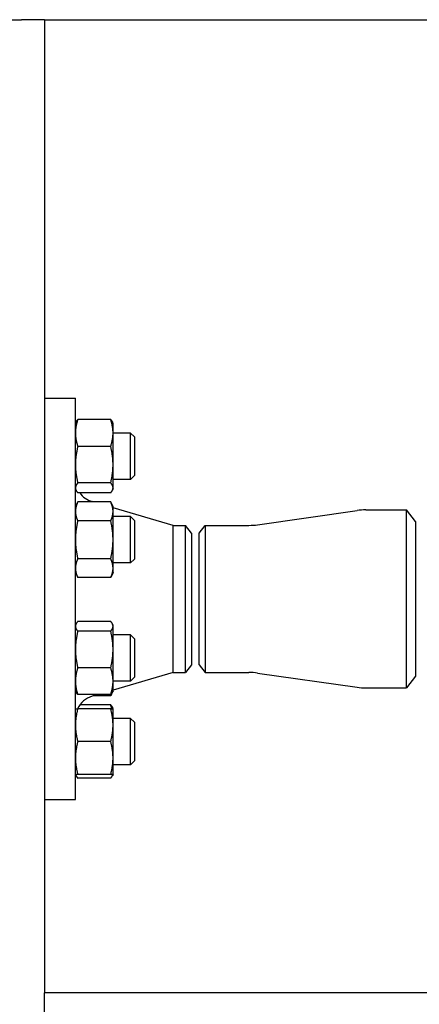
# Model space of a CAD drawing. Header units: inches. Extents: x 18 to 846, y -44 to 561.
# Tile 474 of 637: x 489.03 to 495.5, y 277.02 to 292.96. Entities that reach past the tile are written whole.
import ezdxf

# ---------------------------------------------------------------- set-up
doc = ezdxf.new("R2010")
doc.units = ezdxf.units.IN
doc.header["$LTSCALE"] = 24
doc.header["$MEASUREMENT"] = 0
doc.layers.add('Visible (ANSI)', color=7, linetype='Continuous', lineweight=30)

msp = doc.modelspace()

# ---------------------------------------------------------------- linework, layer by layer
at = {"layer": 'Visible (ANSI)'}
for p, q in [((488.30343, 292.9565), (489.05343, 292.9565)), ((489.42843, 292.9565), (489.05343, 292.9565)), ((489.42843, 292.9565), (489.42843, 277.2065)), ((489.42843, 292.9565), (517.55343, 292.9565)), ((489.42843, 286.8315), (489.92843, 286.8315)), ((489.92843, 280.3315), (489.92843, 286.8315)), ((489.92843, 286.4222), (489.93716, 286.44093)), ((490.49912, 286.48345), (489.96673, 286.48345)), ((490.53743, 286.4222), (490.52869, 286.44093)), ((490.53743, 286.26667), (490.53743, 286.4222)), ((490.53743, 285.75377), (490.53743, 286.26667)), ((490.82138, 286.2662), (490.53743, 286.2662)), ((490.82138, 285.5162), (490.82138, 286.2662)), ((490.88388, 286.2037), (490.82138, 286.2662)), ((490.88388, 286.2037), (490.88388, 285.5787)), ((490.49912, 286.04989), (489.96673, 286.04989)), ((490.53743, 285.37829), (490.53743, 285.75377)), ((490.49912, 285.45764), (489.96673, 285.45764)), ((490.82138, 285.5162), (490.53743, 285.5162)), ((490.88388, 285.5787), (490.82138, 285.5162)), ((489.92843, 285.3602), (489.93716, 285.34147)), ((490.49912, 285.29895), (489.96673, 285.29895)), ((490.53743, 285.3602), (490.52869, 285.34147)), ((490.53743, 285.3602), (490.53743, 285.37829)), ((489.92843, 285.06921), (489.96673, 285.15136)), ((490.49912, 285.15136), (489.96673, 285.15136)), ((490.21794, 285.15136), (490.19762, 285.15733)), ((490.53743, 285.06921), (490.49912, 285.15136)), ((490.53743, 284.99807), (490.53743, 285.06921)), ((491.50954, 284.7715), (490.53743, 285.0574)), ((490.53743, 284.53821), (490.53743, 284.99807)), ((492.87878, 284.78155), (494.48808, 285.01145)), ((494.6295, 285.0215), (495.28956, 285.0215)), ((495.28956, 282.1415), (495.28956, 285.0215)), ((495.43343, 284.834), (495.28956, 285.0215)), ((490.49912, 284.84478), (489.96673, 284.84478)), ((490.82138, 284.91321), (490.53743, 284.91321)), ((490.82138, 284.16321), (490.82138, 284.91321)), ((490.88388, 284.85071), (490.82138, 284.91321)), ((490.88388, 284.85071), (490.88388, 284.22571)), ((495.43343, 284.834), (495.43343, 282.329)), ((491.50954, 282.3915), (491.50954, 284.7715)), ((491.50954, 284.7715), (491.71251, 284.7715)), ((491.71251, 282.3915), (491.71251, 284.7715)), ((491.80843, 284.6465), (491.71251, 284.7715)), ((491.80843, 284.6465), (491.80843, 282.5165)), ((491.93343, 284.6465), (492.02934, 284.7715)), ((491.93343, 282.5165), (491.93343, 284.6465)), ((492.02934, 284.7715), (492.02934, 282.3915)), ((492.02934, 284.7715), (492.73736, 284.7715)), ((490.53743, 284.07835), (490.53743, 284.53821)), ((490.49912, 284.23164), (489.96673, 284.23164)), ((490.88388, 284.22571), (490.82138, 284.16321)), ((489.92843, 284.00721), (489.96673, 283.92506)), ((490.53743, 284.00721), (490.49912, 283.92506)), ((490.82138, 284.16321), (490.53743, 284.16321)), ((490.53743, 284.00721), (490.53743, 284.07835)), ((490.49912, 283.92506), (489.96673, 283.92506)), ((490.49912, 283.21705), (489.96673, 283.21705)), ((489.92843, 283.15579), (489.93716, 283.17453)), ((490.49912, 283.05835), (489.96673, 283.05835)), ((490.53743, 283.15579), (490.52869, 283.17453)), ((490.53743, 283.1377), (490.53743, 283.15579)), ((490.53743, 282.76223), (490.53743, 283.1377)), ((490.82138, 282.99979), (490.53743, 282.99979)), ((490.82138, 282.24979), (490.82138, 282.99979)), ((490.88388, 282.93729), (490.82138, 282.99979)), ((490.88388, 282.93729), (490.88388, 282.31229)), ((490.53743, 282.24932), (490.53743, 282.76223)), ((490.49912, 282.4661), (489.96673, 282.4661)), ((491.80843, 282.5165), (491.71251, 282.3915)), ((491.93343, 282.5165), (492.02934, 282.3915)), ((491.50954, 282.3915), (490.53743, 282.10561)), ((490.88388, 282.31229), (490.82138, 282.24979)), ((491.50954, 282.3915), (491.71251, 282.3915)), ((492.02934, 282.3915), (492.73736, 282.3915)), ((492.87878, 282.38145), (494.48808, 282.15155)), ((495.43343, 282.329), (495.28956, 282.1415)), ((489.92843, 282.09379), (489.93716, 282.07506)), ((490.53743, 282.09379), (490.52869, 282.07506)), ((490.82138, 282.24979), (490.53743, 282.24979)), ((490.53743, 282.09379), (490.53743, 282.24932)), ((494.6295, 282.1415), (495.28956, 282.1415)), ((490.49912, 282.03254), (489.96673, 282.03254)), ((490.28898, 282.03254), (490.19762, 282.00567)), ((490.49912, 282.01165), (490.21794, 282.01165)), ((490.52869, 282.07506), (490.49912, 282.01165)), ((490.49912, 281.8028), (489.96673, 281.8028)), ((490.49912, 281.86406), (489.99841, 281.86406)), ((490.53743, 281.8028), (490.52869, 281.82153)), ((490.53743, 281.5373), (490.53743, 281.8028)), ((490.82138, 281.6468), (490.53743, 281.6468)), ((490.82138, 280.8968), (490.82138, 281.6468)), ((490.88388, 281.5843), (490.82138, 281.6468)), ((490.53743, 281.0063), (490.53743, 281.5373)), ((490.88388, 281.5843), (490.88388, 280.9593)), ((490.49912, 281.2718), (489.96673, 281.2718)), ((490.53743, 280.7408), (490.53743, 281.0063)), ((490.82138, 280.8968), (490.53743, 280.8968)), ((490.88388, 280.9593), (490.82138, 280.8968)), ((489.92843, 280.7408), (489.93716, 280.72207)), ((490.49912, 280.7408), (489.96673, 280.7408)), ((490.49912, 280.67955), (489.96673, 280.67955)), ((490.53743, 280.7408), (490.52869, 280.72207)), ((489.42843, 280.3315), (489.92843, 280.3315)), ((517.55343, 277.2065), (489.42843, 277.2065)), ((489.42843, 276.8315), (489.42843, 277.2065))]:
    msp.add_line(p, q, dxfattribs=at)
for centre, radius, start, end in [((490.30343, 285.5171), 0.375, 215.572456, 253.61155), ((494.6295, 284.0215), 1, 90, 98.130102), ((492.73736, 285.7715), 1, 270, 278.130102), ((492.73736, 281.3915), 1, 81.869898, 90), ((494.6295, 283.1415), 1, 261.869898, 270), ((490.30343, 281.64591), 0.375, 106.38845, 155.267065)]:
    msp.add_arc(centre, radius, start, end, dxfattribs=at)
for points, weights in [([(489.96673, 286.48345), (489.92843, 286.36728), (489.92843, 286.26667)], [1, 1.0379548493, 1]), ([(489.93716, 286.44093), (489.94654, 286.46103), (489.96673, 286.48345)], [1.01895290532, 1.01965956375, 1]), ([(490.53743, 286.26667), (490.53743, 286.36728), (490.49912, 286.48345)], [1, 1.0379548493, 1]), ([(490.49912, 286.48345), (490.51932, 286.46103), (490.52869, 286.44093)], [1, 1.01965956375, 1.01895290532]), ([(489.92843, 286.26667), (489.92843, 286.16607), (489.96673, 286.04989)], [1, 1.0379548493, 1]), ([(490.49912, 286.04989), (490.53743, 286.16607), (490.53743, 286.26667)], [1, 1.0379548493, 1]), ([(489.96673, 286.04989), (489.92843, 285.8912), (489.92843, 285.75377)], [1, 1.0379548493, 1]), ([(490.53743, 285.75377), (490.53743, 285.8912), (490.49912, 286.04989)], [1, 1.0379548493, 1]), ([(489.92843, 285.75377), (489.92843, 285.61634), (489.96673, 285.45764)], [1, 1.0379548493, 1]), ([(490.49912, 285.45764), (490.53743, 285.61634), (490.53743, 285.75377)], [1, 1.0379548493, 1]), ([(489.96673, 285.45764), (489.92843, 285.41512), (489.92843, 285.37829)], [1, 1.0379548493, 1]), ([(490.53743, 285.37829), (490.53743, 285.41512), (490.49912, 285.45764)], [1, 1.0379548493, 1]), ([(489.92843, 285.37829), (489.92843, 285.34147), (489.96673, 285.29895)], [1, 1.0379548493, 1]), ([(490.49912, 285.29895), (490.53743, 285.34147), (490.53743, 285.37829)], [1, 1.0379548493, 1]), ([(489.96673, 285.15136), (489.92843, 285.06921), (489.92843, 284.99807)], [1, 1.0379548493, 1]), ([(490.53743, 284.99807), (490.53743, 285.06921), (490.49912, 285.15136)], [1, 1.0379548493, 1]), ([(489.92843, 284.99807), (489.92843, 284.92693), (489.96673, 284.84478)], [1, 1.0379548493, 1]), ([(490.49912, 284.84478), (490.53743, 284.92693), (490.53743, 284.99807)], [1, 1.0379548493, 1]), ([(489.96673, 284.84478), (489.92843, 284.68049), (489.92843, 284.53821)], [1, 1.0379548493, 1]), ([(490.53743, 284.53821), (490.53743, 284.68049), (490.49912, 284.84478)], [1, 1.0379548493, 1]), ([(489.92843, 284.53821), (489.92843, 284.39593), (489.96673, 284.23164)], [1, 1.0379548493, 1]), ([(490.49912, 284.23164), (490.53743, 284.39593), (490.53743, 284.53821)], [1, 1.0379548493, 1]), ([(489.96673, 284.23164), (489.92843, 284.14949), (489.92843, 284.07835)], [1, 1.0379548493, 1]), ([(490.53743, 284.07835), (490.53743, 284.14949), (490.49912, 284.23164)], [1, 1.0379548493, 1]), ([(489.92843, 284.07835), (489.92843, 284.00721), (489.96673, 283.92506)], [1, 1.0379548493, 1]), ([(490.49912, 283.92506), (490.53743, 284.00721), (490.53743, 284.07835)], [1, 1.0379548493, 1]), ([(489.96673, 283.21705), (489.92843, 283.17453), (489.92843, 283.1377)], [1, 1.0379548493, 1]), ([(490.53743, 283.1377), (490.53743, 283.17453), (490.49912, 283.21705)], [1, 1.0379548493, 1]), ([(489.92843, 283.1377), (489.92843, 283.10088), (489.96673, 283.05835)], [1, 1.0379548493, 1]), ([(489.96673, 283.05835), (489.92843, 282.89966), (489.92843, 282.76223)], [1, 1.0379548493, 1]), ([(490.49912, 283.05835), (490.53743, 283.10088), (490.53743, 283.1377)], [1, 1.0379548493, 1]), ([(490.53743, 282.76223), (490.53743, 282.89966), (490.49912, 283.05835)], [1, 1.0379548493, 1]), ([(489.92843, 282.76223), (489.92843, 282.62479), (489.96673, 282.4661)], [1, 1.0379548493, 1]), ([(490.49912, 282.4661), (490.53743, 282.62479), (490.53743, 282.76223)], [1, 1.0379548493, 1]), ([(489.96673, 282.4661), (489.92843, 282.34993), (489.92843, 282.24932)], [1, 1.0379548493, 1]), ([(490.53743, 282.24932), (490.53743, 282.34993), (490.49912, 282.4661)], [1, 1.0379548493, 1]), ([(489.92843, 282.24932), (489.92843, 282.14871), (489.96673, 282.03254)], [1, 1.0379548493, 1]), ([(490.49912, 282.03254), (490.53743, 282.14871), (490.53743, 282.24932)], [1, 1.0379548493, 1]), ([(489.96673, 282.03254), (489.94654, 282.05496), (489.93716, 282.07506)], [1, 1.01965956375, 1.01895290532]), ([(490.52869, 282.07506), (490.51932, 282.05496), (490.49912, 282.03254)], [1.01895290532, 1.01965956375, 1]), ([(490.49912, 282.01165), (490.50955, 282.034), (490.51703, 282.05496)], [1, 1.01005189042, 1.01477953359]), ([(489.92843, 281.8028), (489.92843, 281.8028), (489.96673, 281.8028)], [1, 1.0379548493, 1]), ([(489.96673, 281.8028), (489.92843, 281.66052), (489.92843, 281.5373)], [1, 1.0379548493, 1]), ([(490.49912, 281.86406), (490.51932, 281.84164), (490.52869, 281.82153)], [1, 1.01965956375, 1.01895290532]), ([(490.51703, 281.8028), (490.50955, 281.83244), (490.49912, 281.86406)], [1.01477953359, 1.01005189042, 1]), ([(490.49912, 281.8028), (490.53743, 281.8028), (490.53743, 281.8028)], [1, 1.0379548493, 1]), ([(490.53743, 281.5373), (490.53743, 281.66052), (490.49912, 281.8028)], [1, 1.0379548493, 1]), ([(489.92843, 281.5373), (489.92843, 281.41408), (489.96673, 281.2718)], [1, 1.0379548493, 1]), ([(490.49912, 281.2718), (490.53743, 281.41408), (490.53743, 281.5373)], [1, 1.0379548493, 1]), ([(489.96673, 281.2718), (489.92843, 281.12952), (489.92843, 281.0063)], [1, 1.0379548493, 1]), ([(490.53743, 281.0063), (490.53743, 281.12952), (490.49912, 281.2718)], [1, 1.0379548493, 1]), ([(489.92843, 281.0063), (489.92843, 280.88308), (489.96673, 280.7408)], [1, 1.0379548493, 1]), ([(490.49912, 280.7408), (490.53743, 280.88308), (490.53743, 281.0063)], [1, 1.0379548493, 1]), ([(489.96673, 280.7408), (489.92843, 280.7408), (489.92843, 280.7408)], [1, 1.0379548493, 1]), ([(489.93057, 280.7408), (489.93728, 280.71224), (489.96673, 280.67955)], [1.01375847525, 1.02892942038, 1]), ([(490.53743, 280.7408), (490.53743, 280.7408), (490.49912, 280.7408)], [1, 1.0379548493, 1]), ([(490.49912, 280.67955), (490.52858, 280.71224), (490.53529, 280.7408)], [1, 1.02892942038, 1.01375847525])]:
    msp.add_rational_spline(points, weights, degree=2, dxfattribs=at)

doc.saveas('drawing.dxf')
